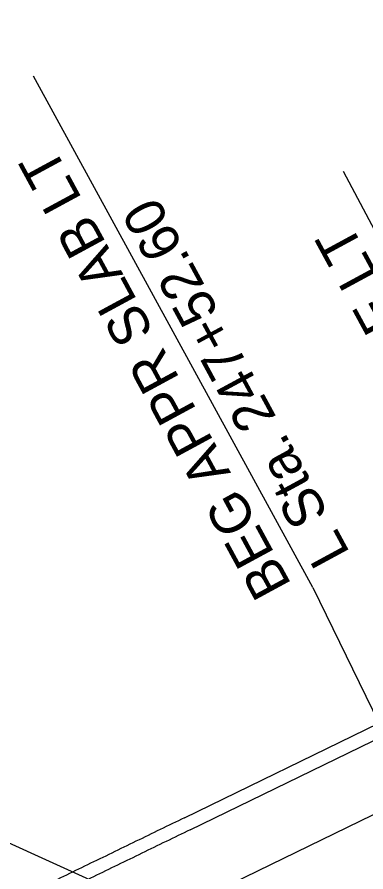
# Model space of a CAD drawing. Extents: x 2389099 to 2405615, y 552200 to 573532.
# Drawn here: x 2402318.9 to 2402371.3, y 570988.1 to 571116.6 of the extents above; entities that cross this region are included whole.
import ezdxf

# ---------------------------------------------------------------- set-up
doc = ezdxf.new("R2010")
doc.units = 0
for name, color, linetype in [('Prop Conc Expressway Gutter', 7, 'Continuous'), ('Prop Dimension', 7, 'Continuous'), ('Prop Dimension Text', 7, 'Continuous'), ('Prop EOT', 7, 'Continuous'), ('Prop Horizontal Alignment', 7, 'Continuous'), ('Prop Horizontal Alignment Curve and Spiral Data', 7, 'Continuous')]:
    doc.layers.add(name, color=color, linetype=linetype)

msp = doc.modelspace()

# ---------------------------------------------------------------- linework, layer by layer
at = {"layer": 'Prop Conc Expressway Gutter'}
msp.add_line((2402344.87, 570994.4), (2402374.08, 571008.62), dxfattribs=at)
msp.add_spline([(2402344.87, 570994.4), (2402341.23, 570992.63), (2402337.59, 570990.86), (2402333.96, 570989.09), (2402330.32, 570987.33), (2402326.7, 570985.57), (2402323.07, 570983.82), (2402319.44, 570982.08), (2402315.82, 570980.34), (2402312.2, 570978.61), (2402308.58, 570976.9), (2402304.96, 570975.19), (2402301.33, 570973.49), (2402297.71, 570971.8), (2402294.09, 570970.13), (2402290.47, 570968.47), (2402286.85, 570966.82), (2402283.23, 570965.19), (2402279.6, 570963.57), (2402275.97, 570961.97), (2402272.34, 570960.39), (2402268.71, 570958.82), (2402265.08, 570957.28), (2402261.44, 570955.75), (2402257.8, 570954.24), (2402254.15, 570952.76), (2402250.5, 570951.29), (2402246.85, 570949.85), (2402243.2, 570948.43), (2402239.54, 570947.04), (2402235.87, 570945.67), (2402232.2, 570944.33), (2402228.53, 570943.01), (2402224.85, 570941.72), (2402221.17, 570940.46), (2402217.48, 570939.22), (2402214.83, 570938.36)], degree=3, dxfattribs=at)
at = {"layer": 'Prop Dimension'}
for p, q in [((2402363.27, 571030.82), (2402321.34, 571107.66)), ((2402367.82, 571093.39), (2402400.48, 571031.97)), ((2402363.27, 571030.82), (2402404.28, 570946.58))]:
    msp.add_line(p, q, dxfattribs=at)
at = {"layer": 'Prop EOT'}
for p, q in [((2402349.25, 570985.41), (2402780.73, 571195.43)), ((2402344, 570996.2), (2402373.21, 571010.41))]:
    msp.add_line(p, q, dxfattribs=at)
msp.add_spline([(2402344, 570996.2), (2402340.36, 570994.43), (2402336.72, 570992.66), (2402333.08, 570990.89), (2402329.45, 570989.13), (2402325.82, 570987.37), (2402322.2, 570985.62), (2402318.58, 570983.88), (2402314.96, 570982.15), (2402311.34, 570980.42), (2402307.72, 570978.7), (2402304.1, 570977), (2402300.49, 570975.3), (2402296.87, 570973.62), (2402293.26, 570971.95), (2402289.64, 570970.29), (2402286.02, 570968.64), (2402282.41, 570967.02), (2402278.79, 570965.4), (2402275.17, 570963.8), (2402271.55, 570962.23), (2402267.92, 570960.66), (2402264.3, 570959.12), (2402260.67, 570957.6), (2402257.04, 570956.09), (2402253.4, 570954.61), (2402249.76, 570953.15), (2402246.12, 570951.71), (2402242.48, 570950.3), (2402238.83, 570948.91), (2402235.18, 570947.54), (2402231.52, 570946.21), (2402227.86, 570944.89), (2402224.2, 570943.61), (2402220.53, 570942.35), (2402216.86, 570941.12), (2402213.18, 570939.93), (2402209.5, 570938.76), (2402205.81, 570937.62), (2402202.12, 570936.52), (2402198.43, 570935.45), (2402196.02, 570934.77)], degree=3, dxfattribs=at)
at = {"layer": 'Prop Horizontal Alignment'}
msp.add_arc((2399929.8, 569697.99), 2887.13, 22.84477, 37.67936, dxfattribs=at)
at = {"layer": 'Prop Horizontal Alignment Curve and Spiral Data'}
msp.add_line((2402353.85, 570975.97), (2402254.84, 571020.84), dxfattribs=at)

# ---------------------------------------------------------------- texts
at = {"layer": 'Prop Dimension Text'}
for s, p in [('BEG APPR SLAB LT', (2402360.15, 571031.19)), ('L Sta. 247+52.60', (2402368.94, 571035.96)), ('BEG BRIDGE LT', (2402398.08, 571031.85))]:
    msp.add_text(s, height=6, rotation=118.4733, dxfattribs=at).set_placement(p)

doc.saveas('drawing.dxf')
